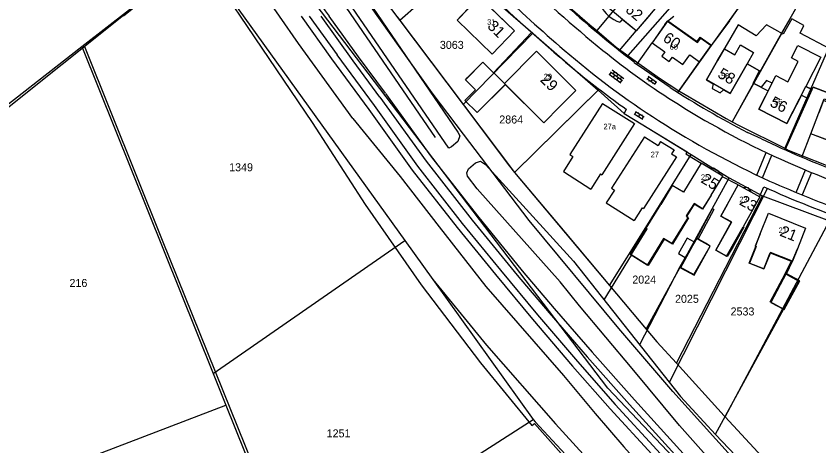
# Model space of a CAD drawing. Extents: x 148816 to 151297, y 399515 to 402500.
# Drawn here: x 149519.7 to 149700.3, y 400153.2 to 400250 of the extents above; entities that cross this region are included whole.
import ezdxf

# ---------------------------------------------------------------- set-up
doc = ezdxf.new("R2010")
doc.units = 0
for name, color, linetype in [('B01 Hoofdgebouw  [D] Norm', 7, 'Continuous'), ('B01 Hoofdgebouw  [T] Norm', 7, 'Continuous'), ('B01 hoofgebouw', 7, 'Continuous'), ('B02 Bijgebouw  [D] Norm', 7, 'Continuous'), ('B07 Tussenmuur  [D] Norm', 7, 'Continuous'), ('G01 perceelsgrens', 7, 'Continuous'), ('G02 sectiegrens', 7, 'Continuous'), ('Q01 Spoorrail  [D] Norm', 7, 'Continuous'), ('Q21 Lichtmast  Gem', 7, 'Continuous'), ('S02 Open verharding  Norm', 7, 'Continuous'), ('T04 Haag heg  [D] Gem', 7, 'Continuous'), ('T09 Insteek water  [T] Norm', 7, 'Continuous'), ('V00 Kant verharding algemeen  [T] Norm', 7, 'Continuous'), ('V00 Kant verharding algemeen secundair  [T] Gem', 7, 'Continuous'), ('Z01 perceelnummer', 7, 'Continuous'), ('Z02 huisnummer', 7, 'Continuous'), ('Z02 Huisnummer  [Tekst] Norm', 7, 'Continuous')]:
    doc.layers.add(name, color=color, linetype=linetype)

msp = doc.modelspace()

# ---------------------------------------------------------------- linework, layer by layer
at = {"layer": 'B01 Hoofdgebouw  [D] Norm'}
for p, q in [((149629.56, 400234.83), (149638.41, 400226)), ((149642.1, 400229.69), (149638.41, 400226)), ((149676.06, 400209.7), (149674.14, 400206.54)), ((149661.47, 400202.24), (149664.74, 400207.61)), ((149672.26, 400207.69), (149670.54, 400204.88)), ((149674.14, 400206.54), (149672.26, 400207.69)), ((149678.26, 400204.97), (149679.74, 400207.63)), ((149671.01, 400204.59), (149667.37, 400198.63)), ((149670.54, 400204.88), (149671.01, 400204.59)), ((149677.11, 400197.28), (149680.65, 400203.65)), ((149680.65, 400203.65), (149678.26, 400204.97)), ((149658.08, 400196.23), (149661.68, 400202.11)), ((149661.68, 400202.11), (149661.47, 400202.24)), ((149665.52, 400199.76), (149661.93, 400193.88)), ((149667.37, 400198.63), (149665.52, 400199.76)), ((149680.99, 400198.12), (149679.7, 400195.85)), ((149679.7, 400195.85), (149677.11, 400197.28)), ((149661.93, 400193.88), (149658.08, 400196.23))]:
    msp.add_line(p, q, dxfattribs=at)
for points in [[(149665.68, 400248.07), (149666.25, 400248.88)], [(149666.25, 400248.88), (149673, 400244.05), (149673.75, 400245.02), (149676.09, 400243.34)], [(149706.65, 400242.32), (149706.99, 400243.2), (149703.69, 400244.46), (149702.89, 400242.54), (149696.12, 400246.17), (149696.93, 400247.86), (149694.21, 400249.38), (149692.29, 400245.94), (149688.5, 400247.99), (149686.23, 400245.54), (149682.13, 400247.99), (149677.53, 400239.97)], [(149715.92, 400236.96), (149712.71, 400237.36), (149712.24, 400235.81), (149708.77, 400237.35), (149707.55, 400234.32), (149706.53, 400234.72), (149704.22, 400229.78), (149701.34, 400231), (149700.26, 400228.19)], [(149676.53, 400234.78), (149676.33, 400233.71), (149678.06, 400232.72), (149678.88, 400233.42)], [(149677.99, 400214.39), (149677.8, 400215.04), (149676.61, 400215.76), (149675.96, 400215.63)], [(149683.1, 400211.49), (149684.31, 400211.43), (149685, 400210.43)], [(149672.87, 400200.04), (149676.36, 400206.71), (149676.66, 400206.48), (149673.13, 400199.84)], [(149687.1, 400200.98), (149685.99, 400198.19), (149686.2, 400198.11), (149684.71, 400194.4), (149687.9, 400193.11), (149689.36, 400196.74), (149694.32, 400194.75), (149695.47, 400197.62)], [(149694.32, 400194.75), (149692.96, 400191.9), (149695.79, 400190.37), (149692.38, 400184.06), (149689.37, 400185.69), (149692.75, 400192), (149694.15, 400194.88)]]:
    msp.add_lwpolyline(points, dxfattribs=at)
msp.add_lwpolyline([(149669.06, 400193.53), (149672.15, 400191.83), (149675.83, 400198.24), (149674.76, 400198.91), (149672.87, 400200.04), (149672.32, 400199.12), (149670.71, 400200.02), (149668.71, 400196.55), (149670.26, 400195.65)], close=True, dxfattribs=at)
at = {"layer": 'B01 Hoofdgebouw  [T] Norm'}
for p, q in [((149619.79, 400250), (149623.93, 400254.32)), ((149623.93, 400254.32), (149628.39, 400250)), ((149666.56, 400255.39), (149659.19, 400246.64)), ((149618.92, 400249.09), (149619.79, 400250)), ((149626.8, 400241.45), (149618.92, 400249.09)), ((149628.39, 400250), (149631.84, 400246.66)), ((149659.19, 400246.64), (149656.06, 400249.25)), ((149666.25, 400248.88), (149662.79, 400243.99)), ((149631.84, 400246.66), (149626.8, 400241.45)), ((149662.79, 400243.99), (149665.67, 400241.95)), ((149673.47, 400239.71), (149676.09, 400243.34)), ((149629.55, 400234.81), (149636.78, 400242.06)), ((149636.78, 400242.06), (149645.63, 400233.23)), ((149665.67, 400241.95), (149664.95, 400240.96)), ((149664.95, 400240.96), (149666.62, 400239.78)), ((149666.62, 400239.78), (149667.34, 400240.76)), ((149667.34, 400240.76), (149669.7, 400239.08)), ((149669.7, 400239.08), (149671.28, 400241.28)), ((149671.28, 400241.28), (149673.47, 400239.71)), ((149645.63, 400233.23), (149642.1, 400229.69)), ((149698.47, 400223.52), (149700.26, 400228.19)), ((149704.76, 400221.12), (149698.47, 400223.52)), ((149687.1, 400200.98), (149688.97, 400205.62)), ((149688.97, 400205.62), (149697.33, 400202.26)), ((149697.33, 400202.26), (149695.47, 400197.62))]:
    msp.add_line(p, q, dxfattribs=at)
for points in [[(149656.06, 400249.25), (149655.54, 400248.59)], [(149678.88, 400233.42), (149680.31, 400232.6), (149684.15, 400239.27), (149686.93, 400237.69), (149685.5, 400234.91), (149688.88, 400233.16), (149686.78, 400229.05), (149693.11, 400225.82), (149697.34, 400234.12), (149698.8, 400233.47), (149699.04, 400234.03), (149702.36, 400232.75), (149704.32, 400237.86), (149704.86, 400237.66), (149706.65, 400242.32)], [(149677.53, 400239.97), (149675.03, 400235.64), (149676.53, 400234.78)], [(149629.55, 400234.81), (149624.73, 400239.61), (149620.78, 400235.65), (149623.04, 400233.4), (149620.65, 400231.02), (149623.42, 400228.26), (149629.77, 400234.62)], [(149675.96, 400215.63), (149673.84, 400216.92), (149669.83, 400210.36), (149667.33, 400211.88), (149664.73, 400207.62)], [(149676.06, 400209.7), (149678.67, 400213.97), (149677.99, 400214.39)], [(149679.74, 400207.63), (149682.16, 400212), (149683.1, 400211.49)], [(149685, 400210.43), (149687.01, 400209.31), (149683.29, 400202.56), (149683.4, 400202.51), (149680.99, 400198.12)]]:
    msp.add_lwpolyline(points, dxfattribs=at)
msp.add_arc((149658.39, 400256.45), 8.36, 209.7949, 250.0433, dxfattribs=at)
at = {"layer": 'B01 hoofgebouw'}
for p, q in [((149651.64, 400230.35), (149644.31, 400218.82)), ((149651.64, 400230.35), (149658.79, 400225.81)), ((149658.79, 400225.81), (149651.46, 400214.28)), ((149661.05, 400222.85), (149653.67, 400211.23)), ((149661.05, 400222.85), (149664.15, 400220.89)), ((149664.71, 400221.77), (149664.15, 400220.89)), ((149664.71, 400221.77), (149667.73, 400219.86)), ((149667.73, 400219.86), (149667.17, 400218.97)), ((149644.98, 400218.4), (149642.82, 400214.99)), ((149644.31, 400218.82), (149644.98, 400218.4)), ((149668.25, 400218.28), (149660.87, 400206.66)), ((149667.17, 400218.97), (149668.25, 400218.28)), ((149642.82, 400214.99), (149649, 400211.07)), ((149651.16, 400214.47), (149649, 400211.07)), ((149651.16, 400214.47), (149651.46, 400214.28)), ((149654.3, 400210.84), (149652.48, 400207.97)), ((149653.67, 400211.23), (149654.3, 400210.84)), ((149652.48, 400207.97), (149658.75, 400203.99)), ((149660.57, 400206.85), (149658.75, 400203.99)), ((149660.57, 400206.85), (149660.87, 400206.66))]:
    msp.add_line(p, q, dxfattribs=at)
for points in [[(149662.41, 400250.46), (149659.19, 400246.64), (149648.63, 400255.53), (149651.85, 400259.35)], [(149631.84, 400246.66), (149626.8, 400241.45), (149618.92, 400249.09), (149623.93, 400254.32), (149631.84, 400246.66)], [(149665.68, 400248.07), (149666.29, 400248.93), (149672.89, 400244.25), (149673.6, 400245.26), (149676.16, 400243.44), (149676.09, 400243.34)], [(149665.68, 400248.07), (149662.79, 400243.99), (149665.67, 400241.95), (149664.95, 400240.96), (149666.62, 400239.78), (149667.34, 400240.76), (149669.7, 400239.08), (149671.28, 400241.28), (149673.47, 400239.71), (149676.09, 400243.34)], [(149677.53, 400239.97), (149679.07, 400242.63), (149681.39, 400241.29), (149682.67, 400243.52), (149685.62, 400241.82), (149684.15, 400239.27)], [(149689.76, 400234.88), (149690.63, 400236.59), (149693.35, 400235.2), (149695.68, 400239.78), (149694.15, 400240.56), (149695.58, 400243.36), (149700.71, 400240.74), (149697.34, 400234.12)], [(149621.2, 400236.07), (149624.73, 400239.61), (149629.55, 400234.81), (149636.78, 400242.06), (149645.63, 400233.23), (149642.1, 400229.69)], [(149706.65, 400242.32), (149704.86, 400237.66), (149704.32, 400237.86), (149702.36, 400232.75), (149699.04, 400234.03)], [(149696.36, 400232.2), (149693.11, 400225.82), (149686.78, 400229.05), (149689.76, 400234.88), (149688.51, 400235.52), (149687.34, 400233.96), (149685.5, 400234.91), (149686.93, 400237.69), (149684.15, 400239.27), (149680.31, 400232.6), (149675.03, 400235.64), (149677.53, 400239.97)], [(149700.26, 400228.19), (149701.47, 400231.35), (149704.21, 400230.31), (149706.07, 400235.17), (149704.82, 400235.65), (149705.75, 400238.1), (149710.53, 400236.27), (149708.02, 400229.68)], [(149642.1, 400229.69), (149638.4, 400225.98), (149629.75, 400234.61), (149623.42, 400228.26), (149620.65, 400231.02), (149623.04, 400233.4), (149620.78, 400235.65), (149621.2, 400236.07)], [(149696.36, 400232.2), (149697.89, 400231.42), (149699.04, 400234.03)], [(149698.8, 400233.47), (149697.34, 400234.12)], [(149708.02, 400229.68), (149704.76, 400221.12), (149698.47, 400223.52), (149700.26, 400228.19)], [(149676.06, 400209.7), (149678.67, 400213.97), (149673.84, 400216.92), (149669.83, 400210.36), (149667.33, 400211.88), (149664.73, 400207.62)], [(149679.74, 400207.63), (149682.16, 400212), (149687.01, 400209.31), (149683.29, 400202.56), (149683.4, 400202.51), (149680.99, 400198.12)], [(149676.06, 400209.7), (149674.12, 400206.65), (149672.22, 400207.83), (149670.48, 400205.03), (149670.91, 400204.76), (149667.19, 400198.79), (149665.37, 400199.92), (149661.64, 400193.94), (149657.83, 400196.31), (149661.57, 400202.31), (149661.37, 400202.44), (149664.73, 400207.62)], [(149679.74, 400207.63), (149678.24, 400204.98), (149680.65, 400203.62), (149677.09, 400197.29), (149679.5, 400195.93), (149683.29, 400202.56)], [(149687.1, 400200.98), (149688.97, 400205.62), (149697.33, 400202.26), (149695.47, 400197.62)], [(149695.47, 400197.62), (149694.35, 400194.8), (149689.44, 400196.78), (149687.95, 400193.08), (149684.62, 400194.42), (149686.11, 400198.11), (149686.01, 400198.15), (149687.1, 400200.98)], [(149675.85, 400198.23), (149672.78, 400199.91), (149669.2, 400193.35), (149672.27, 400191.67), (149675.85, 400198.23)], [(149696, 400190.42), (149692.98, 400192.03), (149689.51, 400185.54), (149692.53, 400183.93), (149696, 400190.42)]]:
    msp.add_lwpolyline(points, dxfattribs=at)
at = {"layer": 'B02 Bijgebouw  [D] Norm'}
msp.add_line((149672.32, 400199.12), (149670.26, 400195.65), dxfattribs=at)
at = {"layer": 'B07 Tussenmuur  [D] Norm'}
msp.add_lwpolyline([(149691.93, 400246.14), (149685.6, 400234.86)], dxfattribs=at)
msp.add_lwpolyline([(149691.93, 400246.14), (149685.6, 400234.86)], dxfattribs=at)
at = {"layer": 'G01 perceelsgrens'}
for points in [[(149684.25, 400284.84), (149674.78, 400275.04), (149667.75, 400267.78), (149660.32, 400258.76), (149650.33, 400246.74)], [(149822.77, 400000), (149802.36, 400021.27), (149802.97, 400021.38), (149803.65, 400021.77), (149804.07, 400022.38), (149804.11, 400023.09), (149803.9, 400023.58), (149771.84, 400056.77), (149753.93, 400074.49), (149738.32, 400090.4), (149702.68, 400127.67), (149683.32, 400147.85), (149667.42, 400165.47), (149655.3, 400179.65), (149635.13, 400204), (149620.33, 400223.41), (149613.31, 400232.75), (149594.51, 400259.3), (149581.92, 400277.79), (149580.39, 400280.13)], [(149691.24, 400280.02), (149689.23, 400277.56), (149676.24, 400262.65), (149657.31, 400241.11)], [(149699.02, 400275.62), (149688.83, 400261.15), (149676.09, 400243.34), (149673.47, 400239.71), (149668.82, 400233.2)], [(149706.2, 400271.38), (149693.76, 400249.39), (149680.76, 400226.23)], [(149713.53, 400267.92), (149708.94, 400257.63), (149692.65, 400220.23)], [(149534.52, 400243.17), (149560.99, 400263.81)], [(149560.99, 400263.81), (149607.17, 400199.45)], [(149594.81, 400263.96), (149606.06, 400248.99)], [(149610.33, 400252.73), (149606.06, 400248.99)], [(149642.38, 400253.64), (149642.64, 400253.36), (149648.81, 400248.04), (149650.33, 400246.74)], [(149606.06, 400248.99), (149620.27, 400230.08)], [(149620.27, 400230.08), (149635.94, 400246.13)], [(149650.33, 400246.74), (149654.7, 400243.01), (149657.31, 400241.11)], [(149504.08, 400219.44), (149534.52, 400243.17)], [(149534.52, 400243.17), (149564.07, 400169.56)], [(149657.31, 400241.11), (149659.3, 400239.67), (149664.42, 400236.01), (149668.82, 400233.2)], [(149631.86, 400214.82), (149650.64, 400233.29)], [(149668.82, 400233.2), (149670.23, 400232.31), (149679.42, 400226.92), (149680.76, 400226.23)], [(149620.27, 400230.08), (149630.68, 400216.23), (149631.86, 400214.82)], [(149680.76, 400226.23), (149682.38, 400225.39), (149692.65, 400220.23)], [(149692.65, 400220.23), (149693.42, 400219.85), (149705.16, 400215.16)], [(149653.22, 400189.39), (149661.37, 400202.44), (149671.6, 400218.82)], [(149631.86, 400214.82), (149643.18, 400201.34)], [(149661.46, 400179.52), (149680.14, 400213.61)], [(149668.24, 400171.86), (149687.63, 400209.53)], [(149679.19, 400159.78), (149702.69, 400203.9)], [(149643.18, 400201.34), (149653.22, 400189.39)], [(149564.07, 400169.56), (149607.17, 400199.45)], [(149607.17, 400199.45), (149613.45, 400190.7)], [(149613.45, 400190.7), (149636.05, 400159.19)], [(149613.45, 400190.7), (149625.53, 400175.93), (149641.08, 400158.26), (149662.06, 400135.21), (149673.19, 400123.85), (149685.53, 400110.73), (149757.37, 400035.76), (149775.44, 400016.56), (149777.22, 400015.47), (149778.73, 400015.65), (149780.17, 400016.29), (149780.87, 400017.1), (149797.33, 400000)], [(149653.22, 400189.39), (149661.46, 400179.52)], [(149661.46, 400179.52), (149663.86, 400176.69), (149668.24, 400171.86)], [(149668.24, 400171.86), (149678.96, 400160.03), (149679.19, 400159.78)], [(149564.07, 400169.56), (149566.92, 400162.45)], [(149517.28, 400143.48), (149566.92, 400162.45)], [(149566.92, 400162.45), (149579.8, 400130.39)], [(149593.39, 400131.81), (149636.05, 400159.19)], [(149636.05, 400159.19), (149636.45, 400158.64), (149643.3, 400151.35)], [(149679.19, 400159.78), (149733.42, 400101.1)]]:
    msp.add_lwpolyline(points, dxfattribs=at)
at = {"layer": 'G02 sectiegrens'}
for points in [[(149619.83, 400261.03), (149620.99, 400259.78), (149628.74, 400252.35), (149635.94, 400246.13)], [(149635.94, 400246.13), (149636.71, 400245.47), (149650.64, 400233.29)], [(149650.64, 400233.29), (149652.06, 400232.05), (149656.53, 400228.06), (149660.73, 400225.49)], [(149660.73, 400225.49), (149671.6, 400218.82)], [(149671.6, 400218.82), (149676.58, 400215.72), (149677.78, 400215), (149680.14, 400213.61)], [(149680.14, 400213.61), (149687.63, 400209.53)], [(149687.63, 400209.53), (149702.69, 400203.9)]]:
    msp.add_lwpolyline(points, dxfattribs=at)
at = {"layer": 'Q01 Spoorrail  [D] Norm'}
for p, q in [((149583.8, 400250), (149590.68, 400240.4)), ((149585.64, 400250), (149591.9, 400241.27)), ((149595.52, 400239.94), (149588.3, 400250)), ((149596.74, 400240.82), (149590.15, 400250)), ((149590.68, 400240.4), (149599.04, 400228.97)), ((149591.89, 400241.29), (149600.25, 400229.85)), ((149601.56, 400231.72), (149595.53, 400239.93)), ((149602.77, 400232.61), (149596.74, 400240.82))]:
    msp.add_line(p, q, dxfattribs=at)
for points in [[(149602.77, 400232.6), (149613.17, 400218.23), (149623.51, 400205.03), (149633.57, 400192.68), (149640.74, 400184.2), (149649.27, 400174.33), (149658.83, 400163.6), (149669.76, 400151.53), (149682.03, 400138.18), (149692.74, 400126.74), (149707.83, 400110.59), (149725.14, 400092.51), (149740.73, 400076.12), (149756.77, 400059.53)], [(149601.56, 400231.73), (149611.97, 400217.33), (149622.34, 400204.09), (149632.42, 400191.72), (149639.6, 400183.23), (149648.15, 400173.34), (149657.71, 400162.6), (149668.65, 400150.51), (149680.93, 400137.16), (149691.64, 400125.72), (149706.74, 400109.55), (149724.06, 400091.47), (149739.64, 400075.09), (149755.69, 400058.49)], [(149599.04, 400228.98), (149608.83, 400215.3), (149618.92, 400202.39), (149627.52, 400191.87), (149635.84, 400181.78), (149644.9, 400171.23), (149653.37, 400161.6), (149662.73, 400151.37), (149672.55, 400140.6), (149682.55, 400129.86), (149698.67, 400112.94), (149713.11, 400097.67), (149725.98, 400084.17), (149737.8, 400071.81), (149753.03, 400056.09)], [(149600.26, 400229.85), (149610.03, 400216.2), (149620.09, 400203.32), (149628.68, 400192.82), (149636.99, 400182.75), (149646.03, 400172.22), (149654.49, 400162.6), (149663.84, 400152.38), (149673.65, 400141.62), (149683.64, 400130.89), (149699.76, 400113.97), (149714.2, 400098.7), (149727.06, 400085.21), (149738.88, 400072.85), (149754.11, 400057.13)]]:
    msp.add_lwpolyline(points, dxfattribs=at)
msp.add_arc((149930.8, 400507.54), 427.05, 210.7546, 217.0894, dxfattribs=at)
at = {"layer": 'Q21 Lichtmast  Gem'}
msp.add_lwpolyline([(149831.23, 399977.82), (149652.8, 400166.23), (149577.93, 400264.8), (149509.93, 400379.6), (149457.52, 400503.12), (149428.83, 400604.19), (149365.19, 400976.02), (149329.8, 401182.82), (149252.91, 401632.09)], dxfattribs=at)
at = {"layer": 'S02 Open verharding  Norm'}
for p, q in [((149653.93, 400237.74), (149654.02, 400237.86)), ((149655.75, 400234.91), (149653.09, 400236.87)), ((149653.21, 400236.78), (149653.57, 400237.26)), ((149656.11, 400235.39), (149653.45, 400237.35)), ((149653.62, 400236.48), (149653.53, 400236.36)), ((149656.46, 400235.87), (149653.8, 400237.83)), ((149654.33, 400237.45), (149653.97, 400236.96)), ((149654.02, 400236.18), (149654.38, 400236.67)), ((149654.73, 400237.15), (149654.82, 400237.27)), ((149654.78, 400236.37), (149655.13, 400236.85)), ((149654.83, 400235.59), (149655.18, 400236.07)), ((149655.54, 400236.56), (149655.62, 400236.68)), ((149655.58, 400235.78), (149655.94, 400236.26)), ((149656.34, 400235.96), (149656.43, 400236.08)), ((149662.03, 400236.28), (149661.69, 400235.78)), ((149663.8, 400235.06), (149661.91, 400236.36)), ((149662.44, 400235.99), (149662.53, 400236.12)), ((149654.42, 400235.89), (149654.33, 400235.77)), ((149655.23, 400235.29), (149655.14, 400235.17)), ((149655.63, 400235), (149655.99, 400235.48)), ((149663.46, 400234.56), (149661.57, 400235.87)), ((149662.02, 400235.38), (149662.1, 400235.5)), ((149662.51, 400235.22), (149662.86, 400235.71)), ((149662.84, 400234.81), (149662.93, 400234.93)), ((149663.27, 400235.43), (149663.35, 400235.55)), ((149663.68, 400235.14), (149663.34, 400234.65)), ((149658.75, 400228.03), (149660.69, 400226.79)), ((149658.87, 400227.95), (149659.2, 400228.46)), ((149659.07, 400228.54), (149661.01, 400227.3)), ((149659.29, 400227.68), (149659.21, 400227.55)), ((149659.7, 400228.31), (149659.62, 400228.19)), ((149660.04, 400227.92), (149659.72, 400227.41)), ((149660.14, 400227.14), (149660.06, 400227.02)), ((149660.54, 400227.78), (149660.46, 400227.65)), ((149660.56, 400226.87), (149660.88, 400227.38))]:
    msp.add_line(p, q, dxfattribs=at)
at = {"layer": 'T04 Haag heg  [D] Gem'}
for p, q in [((149560.92, 400263.66), (149543.89, 400250)), ((149544.23, 400250.42), (149500, 400215.11)), ((149666.25, 400248.88), (149667.68, 400250)), ((149680.23, 400248.94), (149676.09, 400243.34)), ((149635.66, 400246.29), (149627.13, 400237.22)), ((149655.47, 400242.23), (149659.19, 400246.64)), ((149659.33, 400239.1), (149662.79, 400243.99)), ((149535.08, 400243.12), (149552.56, 400199.53)), ((149668.54, 400232.83), (149673.47, 400239.71)), ((149631.81, 400214.77), (149650.87, 400233.52)), ((149692.75, 400219.88), (149698.8, 400233.47)), ((149696.46, 400218.26), (149698.47, 400223.52)), ((149631.81, 400214.77), (149653.22, 400189.39)), ((149688.73, 400211.23), (149666.63, 400167.54)), ((149552.56, 400199.53), (149582.5, 400125.54)), ((149658.11, 400196.2), (149651.96, 400186.14)), ((149669.06, 400193.53), (149659.94, 400176.02)), ((149692.38, 400184.06), (149676.98, 400155.84))]:
    msp.add_line(p, q, dxfattribs=at)
for points in [[(149680.23, 400248.94), (149693.92, 400268.39), (149702.58, 400280.72), (149716.69, 400274.02), (149730.95, 400268.11), (149734.35, 400266.47)], [(149709.6, 400277.39), (149693.76, 400249.39), (149691.93, 400246.14)], [(149614.03, 400222.69), (149583.14, 400267.8)], [(149605.46, 400249.85), (149631.81, 400214.77)], [(149685.6, 400234.86), (149680.76, 400226.23)]]:
    msp.add_lwpolyline(points, dxfattribs=at)
at = {"layer": 'T09 Insteek water  [T] Norm'}
for p, q in [((149550.87, 400278.57), (149570.12, 400250)), ((149578.96, 400250), (149571.24, 400261.16)), ((149570.12, 400250), (149586.29, 400226.01)), ((149583.21, 400243.84), (149578.96, 400250)), ((149595.45, 400226.91), (149583.21, 400243.84))]:
    msp.add_line(p, q, dxfattribs=at)
for points in [[(149584.04, 400268.42), (149568.55, 400291.85), (149553.82, 400315.64), (149539.8, 400339.87), (149527.48, 400362.42), (149524.99, 400367.2), (149528.85, 400369.52), (149543.51, 400341.95), (149557.47, 400317.83), (149572.13, 400294.15), (149588.25, 400269.07), (149619.11, 400223.88), (149619.52, 400223.02), (149619.11, 400221.8), (149617.67, 400220.56), (149617.04, 400220.25), (149584.04, 400268.42)], [(149586.29, 400226.01), (149598.25, 400207.59), (149610.82, 400189.5), (149624.15, 400171.92), (149635.74, 400157.86), (149636.33, 400158.27), (149645.96, 400147.53), (149654.81, 400138.14), (149661.6, 400131.15), (149665.89, 400126.74), (149671.77, 400120.97), (149678.58, 400114.36), (149687.76, 400105.37), (149696.22, 400097.07), (149715.08, 400078.56), (149734.5, 400059.62), (149747.9, 400047.12)], [(149595.45, 400226.91), (149606.11, 400213.87), (149614.91, 400202.57), (149625.36, 400189.17), (149632.61, 400180.89), (149642.86, 400169.09), (149649.98, 400160.58), (149656.46, 400153.05), (149666.35, 400142.04), (149675.99, 400131.83), (149687.6, 400119.65), (149703.75, 400102.86), (149715.93, 400090.12), (149735.68, 400069.28), (149749.55, 400053.34)], [(149759.14, 400062.27), (149743.43, 400078.58), (149731.02, 400091.59), (149707.76, 400116.01), (149687.68, 400137.05), (149684.02, 400140.9), (149668.94, 400157.82), (149658.31, 400170.71), (149646.48, 400184.82), (149642.11, 400190.21), (149623.4, 400211.08), (149621.29, 400213.97), (149621.13, 400214.73), (149621.46, 400215.64), (149623.03, 400216.96), (149624.2, 400217.37), (149625.32, 400216.59)], [(149625.32, 400216.59), (149645.12, 400194.81), (149669.16, 400164.34), (149677.01, 400155.8), (149687.46, 400144.86), (149715.91, 400114.24), (149737.29, 400091.3), (149752.14, 400075.27), (149762.42, 400066.1)]]:
    msp.add_lwpolyline(points, dxfattribs=at)
at = {"layer": 'V00 Kant verharding algemeen  [T] Norm'}
msp.add_line((149682.16, 400212), (149678.59, 400213.84), dxfattribs=at)
for points in [[(149666.84, 400233.92), (149661.08, 400237.86), (149658.76, 400239.5)], [(149656.95, 400229.05), (149656.52, 400228.1), (149670.67, 400219.42), (149670.41, 400218.98), (149673.84, 400216.92)], [(149687.4, 400222.36), (149684.22, 400223.8)], [(149686.95, 400209.35), (149687.91, 400211.6)]]:
    msp.add_lwpolyline(points, dxfattribs=at)
for centre, radius, start, end in [((149842.02, 400476.11), 301.49, 225.8464, 230.858), ((149834.18, 400467.1), 295.06, 225.6854, 229.6184), ((149855.61, 400491.32), 329.27, 225.6794, 230.4458), ((149809.86, 400437.82), 249.18, 227.832, 232.695), ((149765.53, 400384.12), 187.38, 229.1696, 237.2842), ((149755.46, 400369.57), 164.21, 230.819, 238.1088), ((149762.62, 400379.21), 183.61, 230.5424, 234.8657), ((149788.64, 400423.11), 225.01, 237.2259, 242.3486), ((149767.1, 400385.84), 184.18, 237.7063, 246.3986), ((149772.33, 400394.92), 200.14, 237.3185, 245.4674), ((149790.63, 400438.54), 239.56, 244.475, 249.17), ((149773.63, 400395.88), 196, 245.8235, 254.0426), ((150130.13, 401244.61), 1122.02, 246.86169, 247.35768), ((149782, 400417.72), 226.58, 245.4648, 250.9275), ((149787.4, 400432.34), 240.44, 248.2178, 251.1804)]:
    msp.add_arc(centre, radius, start, end, dxfattribs=at)
at = {"layer": 'V00 Kant verharding algemeen secundair  [T] Gem'}
for p, q in [((149686.33, 400214.2), (149688.43, 400219.31)), ((149687.64, 400213.58), (149689.74, 400218.7)), ((149695.22, 400210.3), (149697.29, 400215.36)), ((149698.64, 400214.79), (149696.58, 400209.74))]:
    msp.add_line(p, q, dxfattribs=at)

# ---------------------------------------------------------------- texts
at = {"layer": 'Z01 perceelnummer'}
for s, p in [('3063', (149615.04, 400242.61)), ('2864', (149628.4, 400225.82)), ('1349', (149567.63, 400215.07)), ('2024', (149658.33, 400189.79)), ('216', (149531.71, 400189.03)), ('2025', (149667.94, 400185.46)), ('2533', (149680.44, 400182.62)), ('1251', (149589.57, 400155.18))]:
    msp.add_text(s, height=1.8, dxfattribs=at).set_placement(p)
at = {"layer": 'Z02 huisnummer'}
for s, rotation, p in [('62', 319.9083, (149656.55, 400251.15)), ('31', 315.8914, (149625.56, 400247.52)), ('60', 324.6888, (149665.02, 400244.55)), ('58', 330.0775, (149677.34, 400236.33)), ('29', 315.081, (149637.45, 400235.49)), ('56', 332.9993, (149689.08, 400229.84)), ('25', 328.584, (149673.59, 400212.68)), ('23', 331.001, (149682.24, 400207.66)), ('21', 338.1028, (149691.32, 400200.63))]:
    msp.add_text(s, height=2.5, rotation=rotation, dxfattribs=at).set_placement(p)
at = {"layer": 'Z02 Huisnummer  [Tekst] Norm'}
for s, p in [('31', (149625.67, 400248.04)), ('60', (149666.74, 400242.41)), ('29', (149638.41, 400235.76)), ('58', (149678.3, 400235.9)), ('56', (149690.23, 400230.1)), ('27a', (149651.85, 400224.51)), ('27', (149662.47, 400218.23)), ('25', (149673.77, 400213.1)), ('23', (149682.41, 400208.09)), ('21', (149691.24, 400201.16))]:
    msp.add_text(s, height=1.25, dxfattribs=at).set_placement(p)

doc.saveas('drawing.dxf')
